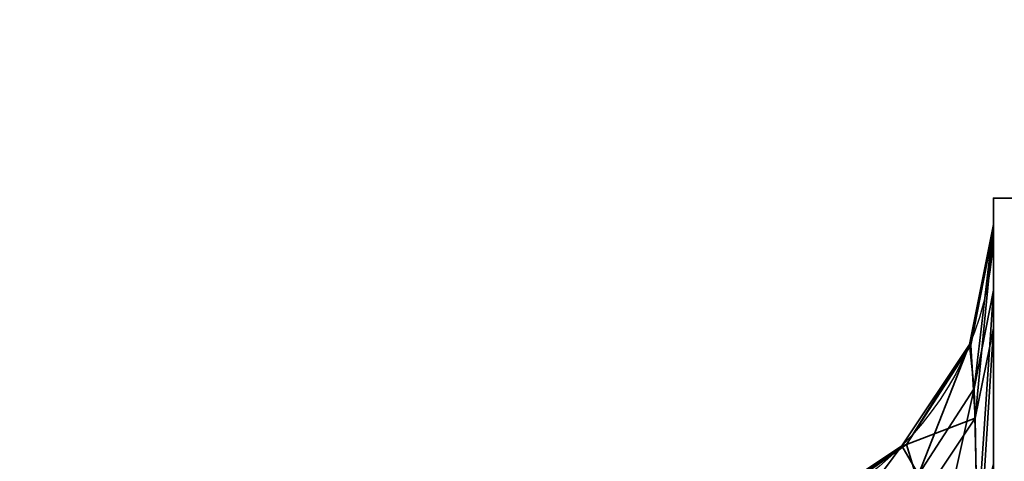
# Model space of a CAD drawing. Header units: millimetres. Extents: x -503 to 6703, y -110 to 193.
# Tile 646 of 656: x 2582.622 to 2584.824, y -2.188 to -1.201. Entities that reach past the tile are written whole.
import ezdxf

# ---------------------------------------------------------------- set-up
doc = ezdxf.new("R2010")
doc.units = ezdxf.units.MM
doc.layers.add('151', color=7, linetype='Continuous', true_color=0xffffff)

# ---------------------------------------------------------------- blocks, each defined once
blk = doc.blocks.new('UG_SURFACE_003')
at = {"layer": '151', "color": 252, "linetype": 'Continuous', "lineweight": 35}
for points in [[(3602.5, -14, 2212.25), (3602.5, 174.4, 2212.25), (2397.5, 174.4, 2212.25), (2397.5, -14, 2212.25)], [(2547.4999, -14, 2062.2499), (2547.4999, 174.4, 2062.2499), (3452.5001, 174.4, 2062.2499), (3452.5001, -14, 2062.2499)]]:
    blk.add_3dface(points, dxfattribs=at)
blk = doc.blocks.new('UG_SURFACE_294')
at = {"layer": '151', "color": 252, "linetype": 'Continuous', "lineweight": 35}
for points in [[(2584.8, -1.6, 980), (2584.8, -11.3028, 984.0852), (2584.8, -10.9564, 984.2852)], [(2584.8, -1.6, 980), (2584.8, -8.3028, 992.5852), (2584.8, -7.9564, 992.7852)], [(2584.8, -8.3028, 992.5852), (2584.8, -1.6, 980), (2584.8, -10.6381, 985), (2584.8, -10.7213, 985.3913)], [(2584.8, -10.9564, 984.2852), (2584.8, -10.7213, 984.6088), (2584.8, -1.6, 980)], [(2584.8, -7.9564, 992.7852), (2584.8, -7.7213, 993.1087), (2584.8, -1.6, 980)], [(2584.8, -10.7213, 984.6088), (2584.8, -10.6381, 985), (2584.8, -1.6, 980)], [(2584.8, -7.7213, 993.1087), (2584.8, -7.6381, 993.5), (2584.8, -1.8059, 1005.9564), (2584.8, -1.6, 980)], [(2584.8, -1.6, 1165), (2584.8, -1.6, 980), (2584.8, -1.659, 1006.6233), (2584.8, -1.659, 1163.3767)], [(2584.8, -1.6, 980), (2584.8, -1.8059, 1005.9564), (2584.8, -1.659, 1006.6233)], [(2584.8, -1.6, 1165), (2584.8, -1.8909, 1164.2013), (2584.8, -2.3264, 1164.6513)], [(2584.8, -1.659, 1163.3767), (2584.8, -1.67, 1163.564), (2584.8, -1.6, 1165)], [(2584.8, -11.7005, 984.0434), (2584.8, -11.3028, 984.0852), (2584.8, -1.6, 980), (2584.8, -22.0201, 980)], [(2584.8, -1.67, 1163.564), (2584.8, -1.8909, 1164.2013), (2584.8, -1.6, 1165)], [(2584.8, -2.3264, 1164.6513), (2584.8, -3, 1165), (2584.8, -1.6, 1165)], [(2585.5, -1.6, 1165), (2585.5, -1.6, 980), (2584.8, -1.6, 980), (2584.8, -1.6, 1165)], [(2585.5, -3, 1165), (2585.5, -1.6, 1165), (2584.8, -1.6, 1165), (2584.8, -3, 1165)], [(2584.8, -22.0201, 980), (2584.8, -1.6, 980), (2585.5, -1.6, 980), (2585.5, -22.0201, 980)], [(2584.7569, -2.0254, 1006.0587), (2584.7466, -1.9269, 1006.6233), (2584.8, -1.659, 1006.6233)], [(2584.8, -1.659, 1163.3767), (2584.8, -1.659, 1006.6233), (2584.7466, -1.9269, 1006.6233), (2584.7466, -1.9269, 1163.3767)], [(2584.8, -1.659, 1163.3767), (2584.7466, -1.9269, 1163.3767), (2584.7497, -1.9289, 1163.5333)], [(2584.7497, -1.9289, 1163.5333), (2584.8, -1.67, 1163.564), (2584.8, -1.659, 1163.3767)], [(2584.8, -1.67, 1163.564), (2584.7497, -1.9289, 1163.5333), (2584.759, -2.0917, 1164.077)], [(2584.8, -1.659, 1006.6233), (2584.8, -1.8059, 1005.9564), (2584.7569, -2.0254, 1006.0587)], [(2584.759, -2.0917, 1164.077), (2584.8, -1.8909, 1164.2013), (2584.8, -1.67, 1163.564)], [(2584.764, -2.3369, 1005.617), (2584.7569, -2.0254, 1006.0587), (2584.8, -1.8059, 1005.9564)], [(2584.8, -1.8059, 1005.9564), (2584.8, -2.1942, 1005.447), (2584.764, -2.3369, 1005.617)], [(2584.8, -1.8059, 1005.9564), (2584.8, -7.7213, 993.8912), (2584.8, -7.9564, 994.2148)], [(2584.8, -1.8059, 1005.9564), (2584.8, -7.6381, 993.5), (2584.8, -7.7213, 993.8912)], [(2584.8, -2.1942, 1005.447), (2584.8, -1.8059, 1005.9564), (2584.8, -7.9564, 994.2148)], [(2584.8, -1.8909, 1164.2013), (2584.759, -2.0917, 1164.077), (2584.7652, -2.446, 1164.4691)], [(2584.7652, -2.446, 1164.4691), (2584.8, -2.3264, 1164.6513), (2584.8, -1.8909, 1164.2013)], [(2584.6324, -2.2178, 1006.1485), (2584.595, -2.154, 1006.6233), (2584.7466, -1.9269, 1006.6233)], [(2584.7466, -1.9269, 1163.3767), (2584.7466, -1.9269, 1006.6233), (2584.595, -2.154, 1006.6233), (2584.595, -2.154, 1163.3767)], [(2584.7466, -1.9269, 1163.3767), (2584.595, -2.154, 1163.3767), (2584.6057, -2.1506, 1163.5072)], [(2584.6057, -2.1506, 1163.5072), (2584.7497, -1.9289, 1163.5333), (2584.7466, -1.9269, 1163.3767)], [(2584.759, -2.0917, 1164.077), (2584.7497, -1.9289, 1163.5333), (2584.6057, -2.1506, 1163.5072)], [(2584.7466, -1.9269, 1006.6233), (2584.7569, -2.0254, 1006.0587), (2584.6324, -2.2178, 1006.1485)], [(2584.6593, -2.4648, 1005.7695), (2584.6324, -2.2178, 1006.1485), (2584.7569, -2.0254, 1006.0587)], [(2584.7569, -2.0254, 1006.0587), (2584.764, -2.3369, 1005.617), (2584.6593, -2.4648, 1005.7695)], [(2584.6057, -2.1506, 1163.5072), (2584.641, -2.2689, 1163.9675), (2584.759, -2.0917, 1164.077)], [(2584.7652, -2.446, 1164.4691), (2584.759, -2.0917, 1164.077), (2584.641, -2.2689, 1163.9675)], [(2584.4424, -2.3593, 1006.2144), (2584.368, -2.3057, 1006.6233), (2584.595, -2.154, 1006.6233)], [(2584.595, -2.154, 1163.3767), (2584.595, -2.154, 1006.6233), (2584.368, -2.3057, 1006.6233), (2584.368, -2.3057, 1163.3767)], [(2584.595, -2.154, 1163.3767), (2584.368, -2.3057, 1163.3767), (2584.3892, -2.3031, 1163.4892)], [(2584.641, -2.2689, 1163.9675), (2584.6057, -2.1506, 1163.5072), (2584.3892, -2.3031, 1163.4892)], [(2584.3892, -2.3031, 1163.4892), (2584.6057, -2.1506, 1163.5072), (2584.595, -2.154, 1163.3767)], [(2584.595, -2.154, 1006.6233), (2584.6324, -2.2178, 1006.1485), (2584.4424, -2.3593, 1006.2144)]]:
    blk.add_3dface(points, dxfattribs=at)
blk = doc.blocks.new('UG_SURFACE_302')
at = {"layer": '151', "color": 252, "linetype": 'Continuous', "lineweight": 35}
for points in [[(2584.8, -1.6, 980), (2584.8, -11.3028, 984.0852), (2584.8, -10.9564, 984.2852)], [(2584.8, -1.6, 980), (2584.8, -8.3028, 992.5852), (2584.8, -7.9564, 992.7852)], [(2584.8, -8.3028, 992.5852), (2584.8, -1.6, 980), (2584.8, -10.6381, 985), (2584.8, -10.7213, 985.3913)], [(2584.8, -10.9564, 984.2852), (2584.8, -10.7213, 984.6088), (2584.8, -1.6, 980)], [(2584.8, -7.9564, 992.7852), (2584.8, -7.7213, 993.1087), (2584.8, -1.6, 980)], [(2584.8, -10.7213, 984.6088), (2584.8, -10.6381, 985), (2584.8, -1.6, 980)], [(2584.8, -7.7213, 993.1087), (2584.8, -7.6381, 993.5), (2584.8, -1.8059, 1005.9564), (2584.8, -1.6, 980)], [(2584.8, -1.6, 1165), (2584.8, -1.6, 980), (2584.8, -1.659, 1006.6233), (2584.8, -1.659, 1163.3767)], [(2584.8, -1.6, 980), (2584.8, -1.8059, 1005.9564), (2584.8, -1.659, 1006.6233)], [(2584.8, -1.6, 1165), (2584.8, -1.8909, 1164.2013), (2584.8, -2.3264, 1164.6513)], [(2584.8, -1.659, 1163.3767), (2584.8, -1.67, 1163.564), (2584.8, -1.6, 1165)], [(2584.8, -11.7005, 984.0434), (2584.8, -11.3028, 984.0852), (2584.8, -1.6, 980), (2584.8, -22.0201, 980)], [(2584.8, -1.67, 1163.564), (2584.8, -1.8909, 1164.2013), (2584.8, -1.6, 1165)], [(2584.8, -2.3264, 1164.6513), (2584.8, -3, 1165), (2584.8, -1.6, 1165)], [(2585.5, -1.6, 1165), (2585.5, -1.6, 980), (2584.8, -1.6, 980), (2584.8, -1.6, 1165)], [(2585.5, -3, 1165), (2585.5, -1.6, 1165), (2584.8, -1.6, 1165), (2584.8, -3, 1165)], [(2584.8, -22.0201, 980), (2584.8, -1.6, 980), (2585.5, -1.6, 980), (2585.5, -22.0201, 980)], [(2584.7569, -2.0254, 1006.0587), (2584.7466, -1.9269, 1006.6233), (2584.8, -1.659, 1006.6233)], [(2584.8, -1.659, 1163.3767), (2584.8, -1.659, 1006.6233), (2584.7466, -1.9269, 1006.6233), (2584.7466, -1.9269, 1163.3767)], [(2584.8, -1.659, 1163.3767), (2584.7466, -1.9269, 1163.3767), (2584.7497, -1.9289, 1163.5333)], [(2584.7497, -1.9289, 1163.5333), (2584.8, -1.67, 1163.564), (2584.8, -1.659, 1163.3767)], [(2584.8, -1.67, 1163.564), (2584.7497, -1.9289, 1163.5333), (2584.759, -2.0917, 1164.077)], [(2584.8, -1.659, 1006.6233), (2584.8, -1.8059, 1005.9564), (2584.7569, -2.0254, 1006.0587)], [(2584.759, -2.0917, 1164.077), (2584.8, -1.8909, 1164.2013), (2584.8, -1.67, 1163.564)], [(2584.764, -2.3369, 1005.617), (2584.7569, -2.0254, 1006.0587), (2584.8, -1.8059, 1005.9564)], [(2584.8, -1.8059, 1005.9564), (2584.8, -2.1942, 1005.447), (2584.764, -2.3369, 1005.617)], [(2584.8, -1.8059, 1005.9564), (2584.8, -7.7213, 993.8912), (2584.8, -7.9564, 994.2148)], [(2584.8, -1.8059, 1005.9564), (2584.8, -7.6381, 993.5), (2584.8, -7.7213, 993.8912)], [(2584.8, -2.1942, 1005.447), (2584.8, -1.8059, 1005.9564), (2584.8, -7.9564, 994.2148)], [(2584.8, -1.8909, 1164.2013), (2584.759, -2.0917, 1164.077), (2584.7652, -2.446, 1164.4691)], [(2584.7652, -2.446, 1164.4691), (2584.8, -2.3264, 1164.6513), (2584.8, -1.8909, 1164.2013)], [(2584.6324, -2.2178, 1006.1485), (2584.595, -2.154, 1006.6233), (2584.7466, -1.9269, 1006.6233)], [(2584.7466, -1.9269, 1163.3767), (2584.7466, -1.9269, 1006.6233), (2584.595, -2.154, 1006.6233), (2584.595, -2.154, 1163.3767)], [(2584.7466, -1.9269, 1163.3767), (2584.595, -2.154, 1163.3767), (2584.6057, -2.1506, 1163.5072)], [(2584.6057, -2.1506, 1163.5072), (2584.7497, -1.9289, 1163.5333), (2584.7466, -1.9269, 1163.3767)], [(2584.759, -2.0917, 1164.077), (2584.7497, -1.9289, 1163.5333), (2584.6057, -2.1506, 1163.5072)], [(2584.7466, -1.9269, 1006.6233), (2584.7569, -2.0254, 1006.0587), (2584.6324, -2.2178, 1006.1485)], [(2584.6593, -2.4648, 1005.7695), (2584.6324, -2.2178, 1006.1485), (2584.7569, -2.0254, 1006.0587)], [(2584.7569, -2.0254, 1006.0587), (2584.764, -2.3369, 1005.617), (2584.6593, -2.4648, 1005.7695)], [(2584.6057, -2.1506, 1163.5072), (2584.641, -2.2689, 1163.9675), (2584.759, -2.0917, 1164.077)], [(2584.7652, -2.446, 1164.4691), (2584.759, -2.0917, 1164.077), (2584.641, -2.2689, 1163.9675)], [(2584.4424, -2.3593, 1006.2144), (2584.368, -2.3057, 1006.6233), (2584.595, -2.154, 1006.6233)], [(2584.595, -2.154, 1163.3767), (2584.595, -2.154, 1006.6233), (2584.368, -2.3057, 1006.6233), (2584.368, -2.3057, 1163.3767)], [(2584.595, -2.154, 1163.3767), (2584.368, -2.3057, 1163.3767), (2584.3892, -2.3031, 1163.4892)], [(2584.641, -2.2689, 1163.9675), (2584.6057, -2.1506, 1163.5072), (2584.3892, -2.3031, 1163.4892)], [(2584.3892, -2.3031, 1163.4892), (2584.6057, -2.1506, 1163.5072), (2584.595, -2.154, 1163.3767)], [(2584.595, -2.154, 1006.6233), (2584.6324, -2.2178, 1006.1485), (2584.4424, -2.3593, 1006.2144)]]:
    blk.add_3dface(points, dxfattribs=at)

msp = doc.modelspace()

# ---------------------------------------------------------------- linework, layer by layer
at = {"layer": '151', "color": 252, "linetype": 'Continuous', "lineweight": -3, "true_color": 0x939598}
for p, q in [((2584.8, -22.0201, 980), (2584.8, -1.6, 980)), ((2584.8, -1.6, 1165), (2584.8, -1.6, 980)), ((2585.5, -1.6, 1165), (2584.8, -1.6, 1165)), ((2584.8, -1.6, 1165), (2584.8, -3, 1165)), ((2585.5, -1.6, 980), (2584.8, -1.6, 980)), ((2585.5, -1.6, 1165), (2584.8, -1.6, 1165)), ((2584.8, -1.6, 1165), (2584.8, -3, 1165)), ((2584.8, -22.0201, 980), (2584.8, -1.6, 980)), ((2585.5, -1.6, 980), (2584.8, -1.6, 980)), ((2584.8, -1.6, 1165), (2584.8, -1.6, 980)), ((2584.8, -1.659, 1006.6233), (2584.8, -1.659, 1163.3767)), ((2584.8, -1.659, 1006.6233), (2584.8, -1.659, 1163.3767))]:
    msp.add_line(p, q, dxfattribs=at)
at = {"layer": '151', "color": 252, "linetype": 'Continuous', "lineweight": -3, "true_color": 0x939598, "extrusion": (0, 0, -1)}
for centre in [(-2584.1, -1.659, -1163.3767), (-2584.1, -1.659, -1006.6233), (-2584.1, -1.659, -1163.3767), (-2584.1, -1.659, -1006.6233)]:
    msp.add_arc(centre, 0.7, 180, 270, dxfattribs=at)
at = {"layer": '151', "color": 252, "linetype": 'Continuous', "lineweight": -3, "true_color": 0x939598, "extrusion": (4.32051e-16, 0.72035, -0.69361)}
msp.add_ellipse((2584.1, -1.659, 1164.4359), major_axis=(0, 1.4, 1.454), ratio=0.69361, start_param=1.570796, end_param=2.803205, dxfattribs=at)
msp.add_ellipse((2584.1, -1.659, 1164.4359), major_axis=(0, 1.4, 1.454), ratio=0.69361, start_param=1.570796, end_param=2.803205, dxfattribs=at)
at = {"layer": '151', "color": 252, "linetype": 'Continuous', "lineweight": -3, "true_color": 0x939598, "extrusion": (4.32051e-16, 0.72035, 0.69361)}
msp.add_ellipse((2584.1, -1.659, 1005.5641), major_axis=(0, 1.4, -1.454), ratio=0.69361, start_param=3.47998, end_param=4.712389, dxfattribs=at)
msp.add_ellipse((2584.1, -1.659, 1005.5641), major_axis=(0, 1.4, -1.454), ratio=0.69361, start_param=3.47998, end_param=4.712389, dxfattribs=at)
at = {"layer": '151', "color": 252, "linetype": 'Continuous', "lineweight": -3, "true_color": 0x939598, "extrusion": (-2.37351e-16, -0.395731, 0.918367)}
msp.add_ellipse((2584.1, -1.659, 1164.4359), major_axis=(0, 1.8537, 0.7988), ratio=0.69361, start_param=3.47998, end_param=4.712389, dxfattribs=at)
msp.add_ellipse((2584.1, -1.659, 1164.4359), major_axis=(0, 1.8537, 0.7988), ratio=0.69361, start_param=3.47998, end_param=4.712389, dxfattribs=at)
at = {"layer": '151', "color": 252, "linetype": 'Continuous', "lineweight": -3, "true_color": 0x939598, "extrusion": (-2.37351e-16, -0.395731, -0.918367)}
msp.add_ellipse((2584.1, -1.659, 1005.5641), major_axis=(0, 1.8537, -0.7988), ratio=0.69361, start_param=1.570796, end_param=2.803205, dxfattribs=at)
msp.add_ellipse((2584.1, -1.659, 1005.5641), major_axis=(0, 1.8537, -0.7988), ratio=0.69361, start_param=1.570796, end_param=2.803205, dxfattribs=at)
at = {"layer": '151', "color": 252, "linetype": 'Continuous', "lineweight": -3, "true_color": 0x939598, "extrusion": (1, 0, 0)}
for centre, major_axis, start_param, end_param in [((2584.8, -3.059, 1163.3767), (0, 0, 1.4957), 4.712389, 5.944798), ((2584.8, -3.059, 1006.6233), (0, 0, -1.4957), 0.338388, 1.570796), ((2584.8, -3.059, 1163.3767), (0, 0, 1.4957), 4.712389, 5.944798), ((2584.8, -3.059, 1006.6233), (0, 0, -1.4957), 0.338388, 1.570796)]:
    msp.add_ellipse(centre, major_axis=major_axis, ratio=0.936029, start_param=start_param, end_param=end_param, dxfattribs=at)

# ---------------------------------------------------------------- block references
at = {"layer": '151', "color": 252, "linetype": 'Continuous', "lineweight": -3, "true_color": 0x939598}
for name in ['UG_SURFACE_003', 'UG_SURFACE_294', 'UG_SURFACE_302']:
    msp.add_blockref(name, (0, 0), dxfattribs=at)

doc.saveas('drawing.dxf')
